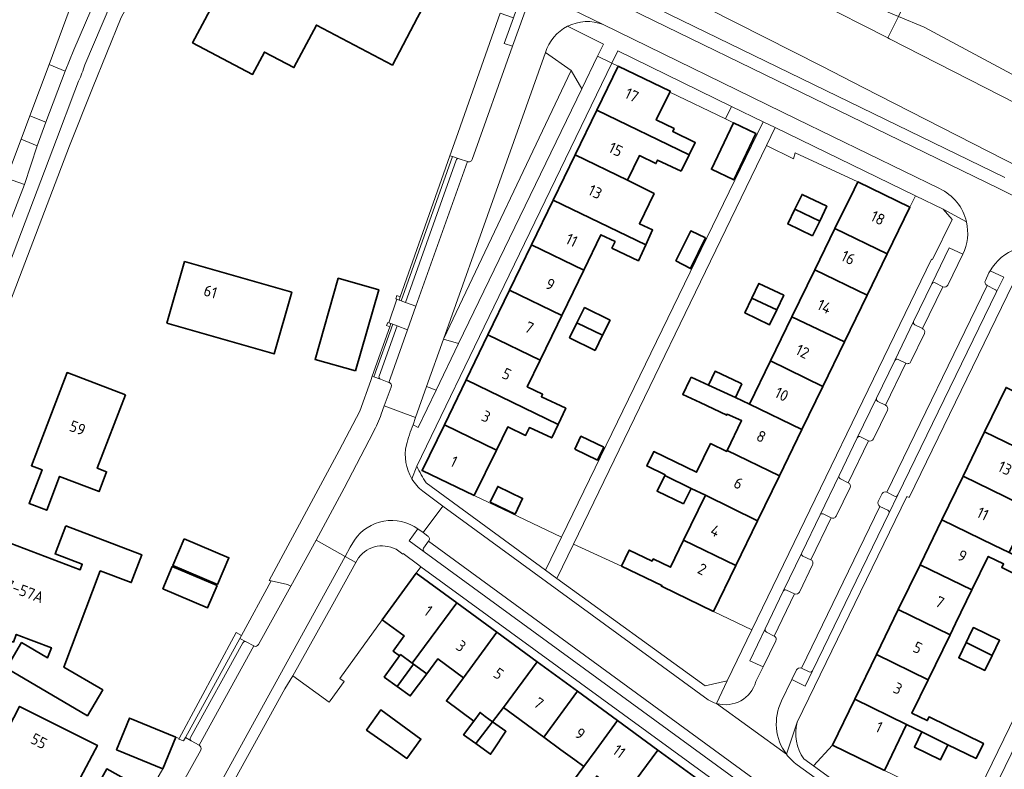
# Model space of a CAD drawing. Extents: x 150256 to 156914, y 461459 to 469481.
# Tile 415 of 656: x 155753 to 155871, y 463998 to 464088. Entities that reach past the tile are written whole.
import ezdxf
from ezdxf.enums import TextEntityAlignment as Align

# ---------------------------------------------------------------- set-up
doc = ezdxf.new("R2010")
doc.units = 0
doc.header["$LTSCALE"] = 0.75
for name, color, linetype, lineweight in [('B-RO-GR-BEPLANTING_CULTUUR_BODEMBEDEKKER-GV', 251, 'CONTINUOUS', 18), ('B-RO-GR-BEPLANTING_CULTUUR_HEESTERS-GV', 251, 'CONTINUOUS', 18), ('B-RO-GR-GROENVOORZIENING-GV', 251, 'CONTINUOUS', 18), ('B-RO-IE-TERREINAFSCHEIDING_KUNSTMATIG_HEKWERK-G', 251, 'IE-TERREINAFSCHEIDING-KUNSTMATIG', 18), ('B-RO-IE-TERREINAFSCHEIDING_KUNSTMATIG_MUUR-G', 251, 'IE-TERREINAFSCHEIDING-KUNSTMATIG-DICHT', 18), ('B-RO-IE-TERREINAFSCHEIDING_KUNSTMATIG_MUUR-GV', 251, 'CONTINUOUS', 18), ('B-RO-OG-BEBOUWING-GV', 6, 'CONTINUOUS', 35), ('B-RO-OG-BEBOUWING-T18', 1, 'CONTINUOUS', 18), ('B-RO-OG-TERREIN_CULTUURSCHEIDING-GV', 251, 'CONTINUOUS', 18), ('B-RO-VH-VERHARDING_ASFALT-GV', 251, 'CONTINUOUS', 18), ('B-RO-VH-VERHARDING_BETONSTRAATSTEEN-GV', 251, 'CONTINUOUS', 18), ('B-RO-VH-VERHARDING_TEGEL-GV', 251, 'CONTINUOUS', 18)]:
    doc.layers.add(name, color=color, linetype=linetype, lineweight=lineweight)
doc.styles.add('NLCS-ISO-M200-T18', font='NLCS-ISO.ttf', dxfattribs={"height": 360})
doc.linetypes.add('IE-TERREINAFSCHEIDING-KUNSTMATIG', pattern='A,4,[82,NLCS.SHX,S=0.75,R=90,X=0,Y=0],4,-2', length=10)
doc.linetypes.add('IE-TERREINAFSCHEIDING-KUNSTMATIG-DICHT', pattern='A,8,-1,[82,NLCS.SHX,S=0.75,R=90,X=0,Y=0],-1', length=10)

msp = doc.modelspace()

# ---------------------------------------------------------------- linework, layer by layer
at = {"layer": 'B-RO-GR-BEPLANTING_CULTUUR_BODEMBEDEKKER-GV'}
msp.add_lwpolyline([(155837.898, 464075.901), (155838.622, 464077.415), (155824.924, 464084.086), (155824.213, 464082.617), (155824.974, 464082.248), (155831.241, 464079.245), (155831.179, 464079.118)], close=True, dxfattribs=at)
msp.add_lwpolyline([(155798.25, 464024.117, 0.4001428), (155793.555, 464022.812)], format="xyb", dxfattribs=at)
for points in [[(155800.998, 464022.212), (155799.118, 464023.615), (155799.059, 464023.535), (155798.25, 464024.117)], [(155793.555, 464022.812), (155793.399, 464022.528), (155790.662, 464017.536), (155785.834, 464008.913), (155790.223, 464005.728), (155790.329, 464005.876), (155791.997, 464008.205), (155791.471, 464008.587), (155796.58, 464015.627), (155800.68, 464021.252), (155801.248, 464022.03), (155800.998, 464022.212)]]:
    msp.add_lwpolyline(points, dxfattribs=at)
at = {"layer": 'B-RO-GR-BEPLANTING_CULTUUR_HEESTERS-GV'}
for points in [[(155818.875, 464087.044, 0.203043), (155816.229, 464083.893)], [(155800.765, 464034.122, 0.0427591), (155801.879, 464032.106)]]:
    msp.add_lwpolyline(points, format="xyb", dxfattribs=at)
for points in [[(155822.493, 464083.451), (155823.201, 464084.915), (155818.875, 464087.044)], [(155816.229, 464083.893), (155819.302, 464081.746), (155820.591, 464079.514), (155822.493, 464083.451)], [(155801.879, 464032.106), (155816.242, 464021.596), (155818.176, 464025.581), (155807.649, 464030.598), (155801.385, 464033.583), (155804.062, 464039.105), (155806.684, 464044.514), (155809.305, 464049.922), (155811.91, 464055.296), (155814.548, 464060.739), (155817.17, 464066.148), (155819.806, 464071.586), (155822.414, 464076.966), (155824.974, 464082.248), (155824.213, 464082.617), (155810.035, 464053.302), (155800.765, 464034.122)], [(155867.149, 463992.594), (155857.017, 463997.512), (155850.753, 464000.539), (155848.483, 463998.054), (155861.775, 463988.42), (155862.278, 463988.402)]]:
    msp.add_lwpolyline(points, dxfattribs=at)
for points in [[(155860.079, 464065.279), (155860.742, 464066.643), (155843.864, 464074.862), (155842.826, 464072.719), (155846.071, 464071.087), (155846.266, 464071.806), (155853.818, 464068.321)], [(155836.454, 464016.654), (155830.271, 464019.625), (155830.181, 464019.668), (155830.23, 464019.771), (155825.39, 464022.106), (155819.596, 464024.755), (155817.593, 464020.62), (155835.446, 464007.697), (155838.106, 464008.306), (155841.073, 464014.434)]]:
    msp.add_lwpolyline(points, close=True, dxfattribs=at)
at = {"layer": 'B-RO-GR-GROENVOORZIENING-GV'}
for points in [[(155807.406, 464071.036), (155812.262, 464084.643), (155811.271, 464084.989), (155812.365, 464088.065), (155810.761, 464088.636), (155805.475, 464073.604), (155804.727, 464071.479), (155805.042, 464071.374), (155805.836, 464071.109), (155806.829, 464070.777)], [(155864.639, 464055.917), (155866.434, 464059.625), (155864.798, 464060.402), (155862.705, 464056.06)], [(155869.584, 464057.371), (155869.152, 464056.469)], [(155870.457, 464055.011), (155871.357, 464056.865), (155869.717, 464057.614)], [(155863.104, 464056.169), (155864.045, 464055.708)], [(155869.357, 464055.867), (155870.311, 464055.399)], [(155860.521, 464051.529), (155858.277, 464046.853)], [(155861.599, 464050.668), (155860.667, 464051.119)], [(155860.191, 464046.715), (155861.813, 464050.076)], [(155858.647, 464046.948), (155859.594, 464046.499)], [(155797.393, 464044.209), (155796.39, 464044.576), (155795.598, 464044.866), (155795.395, 464044.941), (155795.215, 464044.429), (155793.909, 464040.722), (155791.407, 464035.989), (155782.995, 464020.381), (155783.241, 464020.325), (155785.211, 464019.88), (155785.603, 464019.666), (155788.637, 464025.202), (155791.991, 464031.484), (155795.494, 464038.181)], [(155796.475, 464040.383), (155796.842, 464041.394), (155797.657, 464043.638)], [(155856.071, 464042.318), (155853.748, 464037.536)], [(155857.158, 464041.444), (155856.218, 464041.907)], [(155855.678, 464037.397), (155857.381, 464040.847)], [(155854.143, 464037.657), (155855.085, 464037.19)], [(155851.568, 464033.01), (155849.262, 464028.265)], [(155852.654, 464032.136), (155851.715, 464032.598)], [(155851.184, 464028.105), (155852.877, 464031.539)], [(155856.703, 464030.77), (155856.267, 464029.875)], [(155858.219, 464030.524), (155857.29, 464030.978)], [(155857.549, 464028.419), (155858.634, 464030.657)], [(155856.464, 464029.286), (155857.407, 464028.842)], [(155849.643, 464028.369), (155850.597, 464027.892)], [(155802.089, 464025.713), (155801.514, 464026.126), (155800.876, 464026.583), (155799.814, 464025.15), (155801.618, 464023.833)], [(155801.556, 464024.26), (155802.165, 464025.081)], [(155847.055, 464023.691), (155844.836, 464019.082)], [(155848.153, 464022.861), (155847.204, 464023.308)], [(155846.781, 464018.98), (155848.368, 464022.254)], [(155845.238, 464019.222), (155846.2, 464018.763)], [(155842.67, 464014.55), (155840.832, 464010.705), (155842.418, 464009.972), (155843.942, 464013.116)], [(155843.748, 464013.679), (155842.819, 464014.149)], [(155846.433, 464009.606), (155845.878, 464008.456), (155847.474, 464007.663), (155848.37, 464009.508)], [(155847.963, 464009.371), (155847.025, 464009.827)]]:
    msp.add_lwpolyline(points, dxfattribs=at)
for points in [[(155798.756, 464054.5), (155798.614, 464054.102), (155798.858, 464054.015), (155805.042, 464071.374), (155804.727, 464071.479)], [(155797.493, 464050.891), (155795.395, 464044.941), (155795.598, 464044.866), (155797.853, 464051.196), (155797.636, 464051.276)], [(155779.474, 464013.393), (155779.668, 464013.75), (155779.035, 464014.095), (155772.139, 464001.347), (155772.102, 464001.278), (155772.691, 464001.059), (155772.911, 464001.46)]]:
    msp.add_lwpolyline(points, close=True, dxfattribs=at)
for points in [[(155806.829, 464070.777, 0.4663684), (155807.406, 464071.036)], [(155869.152, 464056.469, 0.4032752), (155869.357, 464055.867)], [(155869.717, 464057.614, 0.0112331), (155869.584, 464057.371)], [(155862.705, 464056.06, -0.4228175), (155863.104, 464056.169)], [(155864.045, 464055.708, 0.4063595), (155864.639, 464055.917)], [(155870.311, 464055.399, -0.4229258), (155870.457, 464055.011)], [(155860.667, 464051.119, -0.3996919), (155860.521, 464051.529)], [(155861.813, 464050.076, 0.4432659), (155861.599, 464050.668)], [(155858.277, 464046.853, -0.4139809), (155858.647, 464046.948)], [(155859.594, 464046.499, 0.4290128), (155860.191, 464046.715)], [(155797.657, 464043.638, 0.4345513), (155797.393, 464044.209)], [(155856.218, 464041.907, -0.4116207), (155856.071, 464042.318)], [(155857.381, 464040.847, 0.4071621), (155857.158, 464041.444)], [(155795.494, 464038.181, 0.0259879), (155796.475, 464040.383)], [(155853.748, 464037.536, -0.40274), (155854.143, 464037.657)], [(155855.085, 464037.19, 0.4098728), (155855.678, 464037.397)], [(155851.715, 464032.598, -0.4142727), (155851.568, 464033.01)], [(155852.877, 464031.539, 0.4071621), (155852.654, 464032.136)], [(155857.29, 464030.978, 0.4220173), (155856.703, 464030.77)], [(155858.634, 464030.657, -0.4165573), (155858.219, 464030.524)], [(155856.267, 464029.875, 0.4093694), (155856.464, 464029.286)], [(155849.262, 464028.265, -0.4048437), (155849.643, 464028.369)], [(155850.597, 464027.892, 0.4174305), (155851.184, 464028.105)], [(155857.407, 464028.842, -0.3975936), (155857.549, 464028.419)], [(155802.165, 464025.081, 0.4146498), (155802.089, 464025.713)], [(155801.618, 464023.833, -0.4119937), (155801.556, 464024.26)], [(155847.204, 464023.308, -0.4007855), (155847.055, 464023.691)], [(155848.368, 464022.254, 0.4233784), (155848.153, 464022.861)], [(155844.836, 464019.082, -0.4115418), (155845.238, 464019.222)], [(155846.2, 464018.763, 0.4112102), (155846.781, 464018.98)], [(155842.819, 464014.149, -0.4112197), (155842.67, 464014.55)], [(155843.942, 464013.116, 0.4338977), (155843.748, 464013.679)], [(155847.025, 464009.827, 0.4071124), (155846.433, 464009.606)], [(155848.37, 464009.508, -0.40059), (155847.963, 464009.371)]]:
    msp.add_lwpolyline(points, format="xyb", dxfattribs=at)
at = {"layer": 'B-RO-IE-TERREINAFSCHEIDING_KUNSTMATIG_HEKWERK-G'}
msp.add_lwpolyline([(155798.349, 464054.197), (155797.39, 464051.367)], dxfattribs=at)
at = {"layer": 'B-RO-IE-TERREINAFSCHEIDING_KUNSTMATIG_MUUR-G'}
for points in [[(155831.179, 464079.118), (155837.898, 464075.901)], [(155837.898, 464075.901), (155838.863, 464075.44)], [(155853.818, 464068.321), (155846.266, 464071.806), (155846.071, 464071.087), (155842.826, 464072.719)], [(155791.471, 464008.587), (155796.58, 464015.627)], [(155790.329, 464005.876), (155791.997, 464008.205)], [(155791.997, 464008.205), (155791.471, 464008.587)]]:
    msp.add_lwpolyline(points, dxfattribs=at)
at = {"layer": 'B-RO-IE-TERREINAFSCHEIDING_KUNSTMATIG_MUUR-GV'}
for points in [[(155798.614, 464054.102), (155798.756, 464054.5), (155798.638, 464054.542), (155798.359, 464054.642), (155798.217, 464054.244), (155798.349, 464054.197)], [(155797.636, 464051.276), (155797.39, 464051.367), (155797.259, 464051.416), (155797.116, 464051.031), (155797.493, 464050.891)]]:
    msp.add_lwpolyline(points, close=True, dxfattribs=at)
at = {"layer": 'B-RO-OG-BEBOUWING-GV'}
for points in [[(155775.235, 464087.832), (155773.772, 464085.062), (155780.984, 464081.253), (155782.41, 464083.953), (155785.967, 464082.074), (155788.674, 464087.198), (155797.809, 464082.373), (155800.846, 464088.122), (155802.54, 464091.328), (155787.458, 464099.294), (155788.069, 464100.452), (155783.187, 464103.031), (155781.453, 464099.749), (155780.166, 464100.43), (155779.97, 464100.059), (155777.817, 464095.983), (155779.164, 464095.272)], [(155833.521, 464071.572), (155834.247, 464073.064), (155831.54, 464074.381), (155831.71, 464074.734), (155829.559, 464075.777), (155831.179, 464079.118), (155831.241, 464079.245), (155824.974, 464082.248), (155822.414, 464076.966)], [(155832.567, 464069.612), (155833.521, 464071.572), (155822.414, 464076.966), (155819.806, 464071.586), (155826.099, 464068.529), (155827.541, 464071.497), (155829.521, 464070.535), (155829.721, 464070.944)], [(155841.555, 464074.152), (155838.863, 464075.44), (155836.185, 464069.845), (155838.876, 464068.557)], [(155828.29, 464060.749), (155829.11, 464062.548), (155827.531, 464063.284), (155829.29, 464066.925), (155826.099, 464068.529), (155819.806, 464071.586), (155817.17, 464066.148)], [(155853.818, 464068.321), (155853.381, 464067.421), (155851.044, 464062.733), (155857.355, 464059.673), (155860.079, 464065.279)], [(155820.834, 464057.688), (155822.908, 464061.959), (155824.595, 464061.14), (155824.225, 464060.365), (155827.415, 464058.832), (155828.29, 464060.749), (155817.17, 464066.148), (155814.548, 464060.739)], [(155849.225, 464063.605), (155850.079, 464065.391), (155847.102, 464066.813), (155846.241, 464065.045)], [(155848.371, 464061.818), (155849.225, 464063.605), (155846.241, 464065.045), (155845.379, 464063.277)], [(155835.502, 464061.576), (155833.709, 464062.437), (155831.929, 464058.839), (155833.684, 464057.895)], [(155854.935, 464054.692), (155857.355, 464059.673), (155851.044, 464062.733), (155848.632, 464057.759)], [(155814.548, 464060.739), (155811.91, 464055.296), (155818.192, 464052.246), (155819.557, 464055.059), (155820.834, 464057.688)], [(155770.678, 464051.316), (155783.57, 464047.628), (155785.695, 464055.055), (155772.803, 464058.743)], [(155845.876, 464052.076), (155852.216, 464049.095), (155854.935, 464054.692), (155848.632, 464057.759)], [(155793.373, 464045.586), (155796.163, 464055.35), (155791.297, 464056.74), (155788.508, 464046.976)], [(155809.305, 464049.922), (155815.583, 464046.874), (155817.665, 464051.161), (155818.192, 464052.246), (155811.91, 464055.296)], [(155844.046, 464052.914), (155844.892, 464054.69), (155841.907, 464056.111), (155841.061, 464054.335)], [(155841.061, 464054.335), (155840.216, 464052.559), (155843.201, 464051.138), (155844.046, 464052.914)], [(155820.018, 464051.36), (155823.093, 464049.867), (155823.997, 464051.684), (155820.937, 464053.206)], [(155852.216, 464049.095), (155845.876, 464052.076), (155843.309, 464046.784), (155849.604, 464043.719)], [(155822.189, 464048.051), (155823.093, 464049.867), (155820.018, 464051.36), (155819.129, 464049.573)], [(155817.749, 464039.141), (155818.665, 464041.097), (155815.748, 464042.474), (155815.888, 464042.78), (155814.032, 464043.681), (155815.583, 464046.874), (155809.305, 464049.922), (155806.684, 464044.514)], [(155849.604, 464043.719), (155843.309, 464046.784), (155840.789, 464041.589), (155847.087, 464038.539)], [(155765.686, 464042.709), (155758.678, 464045.39), (155754.39, 464034.18), (155755.657, 464033.695), (155754.101, 464029.627), (155756.222, 464028.816), (155757.78, 464032.889), (155762.526, 464031.074), (155763.431, 464033.441), (155762.305, 464033.872)], [(155833.741, 464044.813), (155833.601, 464044.521), (155832.753, 464042.757), (155834.844, 464041.764), (155838.033, 464040.25), (155838.087, 464040.385), (155839.825, 464039.601), (155838.082, 464036.006), (155844.37, 464032.946), (155847.087, 464038.539), (155840.789, 464041.589), (155839.099, 464042.371), (155835.853, 464043.851)], [(155839.857, 464044.035), (155839.628, 464044.142), (155836.642, 464045.538), (155835.853, 464043.851), (155839.099, 464042.371)], [(155810.332, 464036.061), (155811.686, 464038.85), (155813.837, 464037.827), (155814.301, 464038.755), (155816.986, 464037.513), (155817.749, 464039.141), (155806.684, 464044.514), (155804.062, 464039.105)], [(155877.931, 464040.539), (155871.651, 464043.6), (155869.058, 464038.256), (155875.329, 464035.2)], [(155807.649, 464030.598), (155810.332, 464036.061), (155804.062, 464039.105), (155801.385, 464033.583)], [(155819.743, 464036.175), (155822.486, 464034.843), (155823.239, 464036.394), (155820.496, 464037.726)], [(155866.464, 464032.912), (155874.958, 464028.773), (155876.628, 464032.253), (155884.224, 464028.825), (155885.062, 464030.446), (155880.317, 464032.769), (155877.171, 464034.302), (155875.329, 464035.2), (155869.058, 464038.256)], [(155835.469, 464030.618), (155841.752, 464027.559), (155844.37, 464032.946), (155838.082, 464036.006), (155838.031, 464035.902), (155836.086, 464036.845), (155834.41, 464033.386), (155829.248, 464035.873), (155828.41, 464034.144), (155830.626, 464033.089), (155830.58, 464032.997), (155833.755, 464031.452)], [(155832.842, 464029.575), (155833.755, 464031.452), (155830.58, 464032.997), (155829.653, 464031.117)], [(155863.923, 464027.675), (155870.176, 464024.628), (155872.019, 464023.73), (155872.903, 464025.544), (155873.594, 464025.208), (155875.26, 464028.626), (155874.958, 464028.773), (155866.464, 464032.912)], [(155809.579, 464029.776), (155812.572, 464028.347), (155813.48, 464030.25), (155810.488, 464031.679)], [(155841.752, 464027.559), (155835.469, 464030.618), (155832.855, 464025.229), (155839.135, 464022.173)], [(155758.507, 464026.941), (155757.223, 464023.556), (155760.499, 464022.313), (155760.251, 464021.66), (155750.987, 464025.175), (155747.441, 464015.828), (155749.138, 464015.184), (155748.784, 464014.25), (155752.208, 464012.951), (155752.563, 464013.886), (155756.786, 464012.284), (155756.322, 464011.062), (155753.191, 464012.904), (155751.376, 464009.819), (155761.129, 464004.083), (155762.962, 464007.199), (155758.272, 464009.957), (155762.661, 464021.526), (155766.392, 464020.11), (155767.666, 464023.466)], [(155870.176, 464024.628), (155863.923, 464027.675), (155861.299, 464022.269), (155867.543, 464019.225), (155869.511, 464023.263), (155871.353, 464022.365), (155871.134, 464021.915), (155874.281, 464020.382), (155874.18, 464020.176), (155875.636, 464019.466), (155876.62, 464021.487), (155875.165, 464022.196), (155872.019, 464023.73)], [(155772.748, 464025.392), (155771.378, 464022.16), (155776.769, 464019.876), (155778.138, 464023.107)], [(155839.135, 464022.173), (155832.855, 464025.229), (155831.272, 464021.965), (155829.192, 464022.954), (155829.057, 464022.711), (155826.318, 464024.03), (155825.824, 464023.007), (155825.39, 464022.106), (155830.23, 464019.771), (155830.181, 464019.668), (155830.271, 464019.625), (155836.454, 464016.654)], [(155861.299, 464022.269), (155858.674, 464016.861), (155864.91, 464013.822), (155865.575, 464015.187), (155867.543, 464019.225)], [(155776.721, 464019.774), (155771.335, 464022.065), (155770.194, 464019.381), (155775.58, 464017.09)], [(155798.68, 464011.292), (155798.797, 464011.454), (155800.209, 464010.422), (155805.546, 464017.688), (155800.68, 464021.252), (155796.58, 464015.627), (155799.241, 464013.69), (155797.898, 464011.869)], [(155810.386, 464014.144), (155805.546, 464017.688), (155800.209, 464010.422), (155800.368, 464010.306), (155801.949, 464009.151), (155803.268, 464010.924), (155806.353, 464008.651)], [(155864.91, 464013.822), (155858.674, 464016.861), (155856.055, 464011.464), (155862.282, 464008.43)], [(155811.183, 464005.092), (155815.227, 464010.598), (155810.386, 464014.144), (155806.353, 464008.651), (155804.305, 464005.871), (155807.597, 464003.447), (155808.37, 464004.486), (155808.958, 464003.985), (155809.845, 464003.359)], [(155866.827, 464012.888), (155869.973, 464011.354), (155870.857, 464013.169), (155867.711, 464014.702), (155867.492, 464014.253)], [(155866.827, 464012.888), (155865.943, 464011.073), (155869.089, 464009.54), (155869.973, 464011.354)], [(155800.209, 464010.422), (155798.797, 464011.454), (155798.68, 464011.292), (155796.836, 464008.743), (155798.4, 464007.612), (155800.368, 464010.306)], [(155856.055, 464011.464), (155853.436, 464006.068), (155859.654, 464003.037), (155861.496, 464002.139), (155864.643, 464000.606), (155868.029, 463998.955), (155868.914, 464000.77), (155862.381, 464003.954), (155862.162, 464003.505), (155860.319, 464004.402), (155862.282, 464008.43)], [(155798.4, 464007.612), (155799.963, 464006.481), (155801.949, 464009.151), (155800.368, 464010.306)], [(155811.183, 464005.092), (155816.014, 464001.534), (155820.067, 464007.054), (155815.227, 464010.598)], [(155820.839, 463997.979), (155822.33, 464000), (155824.907, 464003.508), (155820.067, 464007.054), (155816.014, 464001.534), (155818.096, 464000), (155819.746, 463998.787)], [(155857.452, 463998.412), (155859.654, 464003.037), (155853.436, 464006.068), (155850.753, 464000.539), (155857.017, 463997.512)], [(155748.833, 463997.386), (155758.083, 463992.504), (155762.039, 464000), (155762.318, 464000.529), (155752.961, 464005.209), (155750.212, 464000)], [(155794.795, 464002.482), (155794.708, 464002.358), (155797.863, 464000.15), (155798.066, 464000.008), (155798.283, 463999.856), (155799.558, 463998.965), (155801.248, 464001.275), (155796.411, 464004.79)], [(155807.839, 464000.752), (155809.845, 464003.359), (155808.958, 464003.985), (155808.37, 464004.486), (155807.597, 464003.447), (155806.38, 464001.812)], [(155771.76, 464001.504), (155766.197, 464003.806), (155764.621, 463999.998), (155770.184, 463997.696)], [(155809.845, 464003.359), (155807.839, 464000.752), (155808.874, 464000), (155809.621, 463999.457), (155809.984, 464000), (155811.465, 464002.218)], [(155817.549, 463993.475), (155817.952, 463993.187), (155819.193, 463992.298), (155822.396, 463996.834), (155825.676, 463994.418), (155829.748, 463999.963), (155824.907, 464003.508), (155822.33, 464000), (155820.839, 463997.979), (155819.597, 463996.306), (155819.491, 463996.16)], [(155861.496, 464002.139), (155860.612, 464000.325), (155863.758, 463998.792), (155864.643, 464000.606)], [(155825.676, 463994.418), (155830.505, 463990.859), (155834.588, 463996.419), (155829.748, 463999.963)], [(155766.55, 463991.255), (155768.552, 463994.845), (155763.441, 463997.696), (155761.438, 463994.105)]]:
    msp.add_lwpolyline(points, close=True, dxfattribs=at)
at = {"layer": 'B-RO-OG-TERREIN_CULTUURSCHEIDING-GV'}
for points in [[(155783.714, 464116.812), (155782.05, 464113.757), (155782.128, 464113.629), (155782.907, 464113.27), (155790.592, 464110.237), (155813.919, 464097.338), (155822.586, 464092.69), (155871.509, 464068.839)], [(155756.503, 464082.448), (155758.456, 464081.642), (155759.483, 464084.202), (155762.29, 464090.749), (155773.101, 464109.802), (155768.787, 464111.493), (155768.647, 464111.421), (155765.661, 464104.832)], [(155899.535, 464056.655), (155854.537, 464079.656), (155849.497, 464082.232), (155832.273, 464090.996)], [(155758.938, 464088.951), (155756.503, 464082.448)]]:
    msp.add_lwpolyline(points, dxfattribs=at)
for points in [[(155803.954, 464049.388), (155819.302, 464081.746), (155816.229, 464083.893)], [(155803.954, 464049.388), (155805.785, 464048.873), (155810.07, 464057.741), (155820.591, 464079.514), (155819.302, 464081.746)], [(155753.14, 464073.463), (155755.057, 464072.669), (155756.098, 464075.526), (155754.196, 464076.286)], [(155753.549, 464068.012), (155751.382, 464068.77), (155740.768, 464040.419), (155739.253, 464036.93), (155737.554, 464032.374), (155739.549, 464031.618), (155740.949, 464035.321), (155741.996, 464039.971), (155745.32, 464046.698), (155747.351, 464051.911), (155747.796, 464053.238)], [(155805.785, 464048.873), (155803.954, 464049.388), (155801.928, 464043.694), (155803.076, 464043.267)], [(155800.612, 464039.995), (155800.292, 464039.094), (155800.904, 464038.771), (155803.076, 464043.267), (155801.928, 464043.694)]]:
    msp.add_lwpolyline(points, close=True, dxfattribs=at)
at = {"layer": 'B-RO-VH-VERHARDING_ASFALT-GV'}
for points in [[(155982.578, 464019.848), (155928.591, 464048.813), (155909.329, 464059.146), (155857.617, 464085.553), (155857.439, 464085.644), (155830.841, 464099.193)], [(156000, 464020.485), (155997.437, 464021.858), (155944.728, 464050.146), (155932.435, 464056.729), (155862.354, 464094.254), (155861.766, 464094.572), (155858.694, 464088.238), (155861.772, 464086.942), (155929.475, 464050.64), (155994.287, 464015.892), (156000, 464012.833), (156001.788, 464011.861)], [(155832.273, 464090.996), (155849.497, 464082.232), (155854.537, 464079.656), (155899.535, 464056.655)], [(155731.993, 464034.76), (155730.613, 464030.997), (155725.327, 464016.852), (155717.724, 463996.666), (155723.32, 463994.582), (155724.711, 463998.191), (155727.131, 464004.637), (155728.231, 464007.65), (155733.49, 464021.528), (155734.621, 464024.505), (155735.773, 464027.675), (155737.554, 464032.374), (155739.253, 464036.93), (155740.768, 464040.419), (155751.382, 464068.77), (155753.14, 464073.463), (155754.196, 464076.286), (155756.503, 464082.448), (155758.938, 464088.951)]]:
    msp.add_lwpolyline(points, dxfattribs=at)
at = {"layer": 'B-RO-VH-VERHARDING_BETONSTRAATSTEEN-GV'}
for points in [[(155830.841, 464099.193), (155857.439, 464085.644), (155858.694, 464088.238), (155834.647, 464098.359)], [(155871.509, 464068.839), (155822.586, 464092.69), (155813.919, 464097.338), (155813.211, 464096.016), (155821.884, 464091.365), (155852.884, 464076.253), (155870.853, 464067.489), (155878.435, 464063.702), (155882.209, 464061.64), (155923.986, 464039.333), (155963.587, 464018.196), (155979.111, 464009.805), (155992.627, 464002.382), (155999.044, 463998.902), (156001.733, 463997.324)], [(156001.733, 463997.324), (155999.044, 463998.902), (155992.627, 464002.382), (155979.111, 464009.805), (155963.587, 464018.196), (155923.986, 464039.333), (155882.209, 464061.64), (155878.435, 464063.702), (155870.853, 464067.489), (155852.884, 464076.253), (155821.884, 464091.365), (155813.211, 464096.016), (155812.296, 464094.304), (155813.158, 464093.799)], [(155814.467, 464091.502), (155823.169, 464087.27), (155846.468, 464075.883), (155863.631, 464067.52)], [(155823.169, 464087.27), (155814.467, 464091.502)], [(155814.288, 464090.359), (155812.262, 464084.643), (155807.406, 464071.036)], [(155797.657, 464043.638), (155796.842, 464041.394), (155800.612, 464039.995), (155801.928, 464043.694), (155803.954, 464049.388), (155816.229, 464083.893)], [(155799.376, 464053.83), (155799.375, 464053.829), (155800.647, 464053.373), (155806.829, 464070.777), (155805.836, 464071.109)], [(155805.467, 464070.927), (155799.376, 464053.83)], [(155806.829, 464070.777), (155800.647, 464053.373)], [(155866.434, 464059.625), (155864.639, 464055.917)], [(155869.152, 464056.469), (155869.584, 464057.371)], [(155857.29, 464030.978), (155869.357, 464055.867)], [(155870.311, 464055.399), (155869.357, 464055.867), (155857.29, 464030.978), (155858.219, 464030.524)], [(155862.705, 464056.06), (155860.521, 464051.529)], [(155860.667, 464051.119), (155861.599, 464050.668), (155864.045, 464055.708), (155863.104, 464056.169)], [(155864.045, 464055.708), (155861.599, 464050.668)], [(155858.634, 464030.657), (155870.457, 464055.011)], [(155800.647, 464053.373), (155799.639, 464050.535), (155797.393, 464044.209)], [(155796.39, 464044.576), (155797.393, 464044.209), (155799.639, 464050.535), (155798.369, 464051.005), (155798.368, 464051.003), (155796.219, 464044.97)], [(155861.813, 464050.076), (155860.191, 464046.715)], [(155858.277, 464046.853), (155856.071, 464042.318)], [(155856.218, 464041.907), (155857.158, 464041.444), (155859.594, 464046.499)], [(155859.594, 464046.499), (155857.158, 464041.444)], [(155859.594, 464046.499), (155858.647, 464046.948)], [(155800.292, 464039.094), (155800.612, 464039.995), (155796.842, 464041.394), (155796.475, 464040.383)], [(155857.381, 464040.847), (155855.678, 464037.397)], [(155795.494, 464038.181), (155791.991, 464031.484), (155788.637, 464025.202), (155792.123, 464023.244), (155792.739, 464024.362), (155793.248, 464025.226)], [(155853.748, 464037.536), (155851.568, 464033.01)], [(155851.715, 464032.598), (155852.654, 464032.136), (155855.085, 464037.19), (155854.143, 464037.657)], [(155855.085, 464037.19), (155852.654, 464032.136)], [(155800.876, 464026.583), (155801.514, 464026.126), (155803.883, 464029.316), (155801.47, 464031.106)], [(155852.877, 464031.539), (155851.184, 464028.105)], [(155856.267, 464029.875), (155856.703, 464030.77)], [(155835.788, 464006.024), (155803.883, 464029.316), (155801.514, 464026.126), (155802.089, 464025.713)], [(155847.025, 464009.827), (155856.464, 464029.286)], [(155857.407, 464028.842), (155856.464, 464029.286), (155847.025, 464009.827), (155847.963, 464009.371)], [(155849.262, 464028.265), (155847.055, 464023.691)], [(155847.204, 464023.308), (155848.153, 464022.861), (155850.597, 464027.892), (155849.643, 464028.369)], [(155848.37, 464009.508), (155857.549, 464028.419)], [(155850.597, 464027.892), (155848.153, 464022.861)], [(155772.667, 463987.921), (155792.123, 464023.244), (155788.637, 464025.202), (155785.603, 464019.666), (155781.712, 464012.646)], [(155851.156, 463989.284), (155802.165, 464025.081), (155801.556, 464024.26)], [(155802.165, 464025.081), (155851.156, 463989.284)], [(155801.618, 464023.833), (155850.145, 463988.403)], [(155848.368, 464022.254), (155846.781, 464018.98)], [(155783.241, 464020.325), (155779.668, 464013.75), (155779.474, 464013.393), (155780.218, 464012.988), (155781.139, 464012.487)], [(155781.712, 464012.646), (155785.603, 464019.666), (155785.211, 464019.88), (155783.241, 464020.325)], [(155844.836, 464019.082), (155842.67, 464014.55)], [(155842.819, 464014.149), (155843.748, 464013.679), (155846.2, 464018.763), (155845.238, 464019.222)], [(155846.2, 464018.763), (155843.748, 464013.679)], [(155779.82, 464012.872), (155773.513, 464001.48)], [(155773.587, 464001.092), (155774.559, 464000.564), (155781.139, 464012.487), (155780.218, 464012.988)], [(155843.942, 464013.116), (155842.418, 464009.972), (155841.558, 464008.199)], [(155781.139, 464012.487), (155774.559, 464000.564)], [(155844.632, 464005.877), (155845.878, 464008.456), (155846.433, 464009.606)], [(155836.81, 464005.564), (155845.222, 463999.47)], [(155845.222, 463999.47), (155836.81, 464005.564)], [(155774.559, 464000.564), (155773.587, 464001.092), (155772.911, 464001.46), (155772.691, 464001.059), (155772.102, 464001.278), (155772.139, 464001.347), (155771.76, 464001.504), (155770.184, 463997.696), (155768.552, 463994.845)], [(155768.552, 463994.845), (155766.55, 463991.255), (155769.132, 463989.815), (155769.164, 463989.871), (155774.749, 463999.969)], [(155774.749, 463999.969), (155769.164, 463989.871), (155772.667, 463987.921)], [(155851.792, 463989.383), (155854.162, 463992.637), (155846.515, 463998.186)]]:
    msp.add_lwpolyline(points, dxfattribs=at)
for points in [[(155818.875, 464087.044, -0.2128539), (155823.169, 464087.27)], [(155816.229, 464083.893, -0.203043), (155818.875, 464087.044)], [(155805.836, 464071.109, 0.4010869), (155805.467, 464070.927)], [(155807.406, 464071.036, -0.4663684), (155806.829, 464070.777)], [(155863.631, 464067.52, -0.2326313), (155866.885, 464063.505)], [(155866.885, 464063.505, -0.1714125), (155866.434, 464059.625)], [(155869.717, 464057.614, -0.1762731), (155872.891, 464060.277)], [(155869.357, 464055.867, -0.4032752), (155869.152, 464056.469)], [(155869.584, 464057.371, -0.0112331), (155869.717, 464057.614)], [(155863.104, 464056.169, 0.4228175), (155862.705, 464056.06)], [(155864.639, 464055.917, -0.4063595), (155864.045, 464055.708)], [(155870.457, 464055.011, 0.4229258), (155870.311, 464055.399)], [(155860.521, 464051.529, 0.3996919), (155860.667, 464051.119)], [(155861.599, 464050.668, -0.4432659), (155861.813, 464050.076)], [(155858.647, 464046.948, 0.4139809), (155858.277, 464046.853)], [(155860.191, 464046.715, -0.4290128), (155859.594, 464046.499)], [(155796.219, 464044.97, 0.4234136), (155796.39, 464044.576)], [(155797.393, 464044.209, -0.4345513), (155797.657, 464043.638)], [(155856.071, 464042.318, 0.4116207), (155856.218, 464041.907)], [(155857.158, 464041.444, -0.4071621), (155857.381, 464040.847)], [(155796.475, 464040.383, -0.0259879), (155795.494, 464038.181)], [(155799.493, 464036.671, -0.0235496), (155800.292, 464039.094)], [(155854.143, 464037.657, 0.40274), (155853.748, 464037.536)], [(155800.154, 464032.615, -0.1900243), (155799.493, 464036.671)], [(155855.678, 464037.397, -0.4098728), (155855.085, 464037.19)], [(155851.568, 464033.01, 0.4142727), (155851.715, 464032.598)], [(155801.47, 464031.106, -0.0902553), (155800.154, 464032.615)], [(155852.654, 464032.136, -0.4071621), (155852.877, 464031.539)], [(155856.703, 464030.77, -0.4220173), (155857.29, 464030.978)], [(155858.219, 464030.524, 0.4165573), (155858.634, 464030.657)], [(155856.464, 464029.286, -0.4093694), (155856.267, 464029.875)], [(155849.643, 464028.369, 0.4048437), (155849.262, 464028.265)], [(155851.184, 464028.105, -0.4174305), (155850.597, 464027.892)], [(155857.549, 464028.419, 0.3975936), (155857.407, 464028.842)], [(155793.248, 464025.226, -0.4183347), (155800.876, 464026.583)], [(155802.089, 464025.713, -0.4146498), (155802.165, 464025.081)], [(155801.556, 464024.26, 0.4119937), (155801.618, 464023.833)], [(155847.055, 464023.691, 0.4007855), (155847.204, 464023.308)], [(155848.153, 464022.861, -0.4233784), (155848.368, 464022.254)], [(155845.238, 464019.222, 0.4115418), (155844.836, 464019.082)], [(155846.781, 464018.98, -0.4112102), (155846.2, 464018.763)], [(155842.67, 464014.55, 0.4112197), (155842.819, 464014.149)], [(155780.218, 464012.988, 0.3909733), (155779.82, 464012.872)], [(155781.712, 464012.646, -0.3855435), (155781.139, 464012.487)], [(155781.139, 464012.487, 0.3855435), (155781.712, 464012.646)], [(155843.748, 464013.679, -0.4338977), (155843.942, 464013.116)], [(155846.433, 464009.606, -0.4071124), (155847.025, 464009.827)], [(155847.963, 464009.371, 0.40059), (155848.37, 464009.508)], [(155841.558, 464008.199, -0.4129895), (155836.81, 464005.564)], [(155836.81, 464005.564, -0.074288), (155835.788, 464006.024)], [(155845.222, 463999.47, -0.281551), (155844.632, 464005.877)], [(155773.513, 464001.48, 0.4329701), (155773.587, 464001.092)], [(155774.559, 464000.564, -0.3701126), (155774.749, 463999.969)], [(155774.749, 463999.969, 0.3701126), (155774.559, 464000.564)], [(155846.515, 463998.186, -0.0741176), (155845.222, 463999.47)]]:
    msp.add_lwpolyline(points, format="xyb", dxfattribs=at)
for points in [[(155928.591, 464048.813), (155929.475, 464050.64), (155861.772, 464086.942), (155858.694, 464088.238), (155857.439, 464085.644), (155857.617, 464085.553), (155909.329, 464059.146)], [(155758.456, 464081.642), (155756.503, 464082.448), (155754.196, 464076.286), (155756.098, 464075.526)], [(155755.057, 464072.669), (155753.14, 464073.463), (155751.382, 464068.77), (155753.549, 464068.012)], [(155797.39, 464051.367), (155797.636, 464051.276), (155797.853, 464051.196), (155798.369, 464051.005), (155799.639, 464050.535), (155800.647, 464053.373), (155799.375, 464053.829), (155798.858, 464054.015), (155798.614, 464054.102), (155798.349, 464054.197)]]:
    msp.add_lwpolyline(points, close=True, dxfattribs=at)
at = {"layer": 'B-RO-VH-VERHARDING_TEGEL-GV'}
for points in [[(155774.119, 464112.054), (155773.101, 464109.802), (155762.29, 464090.749), (155759.483, 464084.202), (155758.456, 464081.642), (155756.098, 464075.526), (155755.057, 464072.669), (155753.549, 464068.012), (155747.796, 464053.238), (155747.351, 464051.911), (155748.992, 464051.219), (155749.395, 464052.367), (155757.389, 464073.422), (155759.611, 464079.275), (155760.06, 464080.458)], [(155758.976, 464072.684), (155761.75, 464079.591), (155765.178, 464088.124), (155774.509, 464105.217)], [(155773.057, 464105.824), (155771.323, 464102.768), (155770.605, 464101.503), (155763.932, 464089.742), (155760.797, 464082.414)], [(155760.797, 464082.414), (155763.932, 464089.742), (155770.605, 464101.503), (155771.323, 464102.768), (155773.057, 464105.824)], [(155812.939, 464091.263), (155812.977, 464089.787), (155812.365, 464088.065), (155811.271, 464084.989), (155812.262, 464084.643), (155814.288, 464090.359)], [(155863.631, 464067.52), (155846.468, 464075.883), (155823.169, 464087.27)], [(155818.875, 464087.044), (155823.201, 464084.915), (155822.493, 464083.451), (155824.213, 464082.617), (155824.924, 464084.086), (155838.622, 464077.415), (155842.436, 464075.557), (155843.864, 464074.862), (155860.742, 464066.643), (155864.057, 464065.043), (155866.885, 464063.505)], [(155800.154, 464032.615), (155800.765, 464034.122), (155810.035, 464053.302), (155824.213, 464082.617)], [(155824.213, 464082.617), (155822.493, 464083.451), (155820.591, 464079.514), (155810.07, 464057.741), (155805.785, 464048.873), (155803.076, 464043.267), (155800.904, 464038.771), (155800.292, 464039.094)], [(155760.06, 464080.458), (155759.611, 464079.275), (155757.389, 464073.422), (155749.395, 464052.367), (155748.992, 464051.219), (155746.59, 464044.91), (155737.222, 464020.13), (155717.522, 463968.019), (155716.089, 463964.311)], [(155714.813, 463962.257), (155711.3, 463958.071), (155711.85, 463957.605), (155713.362, 463953.246), (155714.109, 463955.198), (155738.714, 464019.569), (155758.976, 464072.684)], [(155805.836, 464071.109), (155805.042, 464071.374), (155798.858, 464054.015), (155799.375, 464053.829)], [(155799.375, 464053.829), (155799.376, 464053.83), (155805.467, 464070.927)], [(155866.885, 464063.505), (155864.057, 464065.043), (155865.153, 464063.793), (155862.809, 464058.982), (155862.674, 464059.047), (155841.073, 464014.434), (155838.106, 464008.306), (155836.81, 464005.564)], [(155845.222, 463999.47), (155846.523, 464003.302), (155859.71, 464030.486), (155859.98, 464030.355), (155873.161, 464057.524), (155875.616, 464058.809), (155872.891, 464060.277)], [(155847.055, 464023.691), (155849.262, 464028.265), (155851.568, 464033.01), (155853.748, 464037.536), (155856.071, 464042.318), (155858.277, 464046.853), (155860.521, 464051.529), (155862.705, 464056.06), (155864.798, 464060.402), (155866.434, 464059.625)], [(155869.717, 464057.614), (155871.357, 464056.865), (155870.457, 464055.011), (155858.634, 464030.657), (155857.549, 464028.419), (155848.37, 464009.508), (155847.474, 464007.663), (155845.878, 464008.456), (155844.632, 464005.877)], [(155798.369, 464051.005), (155797.853, 464051.196), (155795.598, 464044.866), (155796.39, 464044.576)], [(155796.219, 464044.97), (155798.368, 464051.003), (155798.369, 464051.005)], [(155800.765, 464034.122), (155800.154, 464032.615)], [(155836.81, 464005.564), (155838.106, 464008.306), (155835.446, 464007.697), (155817.593, 464020.62), (155816.242, 464021.596), (155801.879, 464032.106)], [(155801.47, 464031.106), (155803.883, 464029.316), (155835.788, 464006.024)], [(155850.145, 463988.403), (155801.618, 464023.833), (155799.814, 464025.15), (155800.876, 464026.583)], [(155793.248, 464025.226), (155792.739, 464024.362), (155792.123, 464023.244), (155793.399, 464022.528), (155793.555, 464022.812)], [(155798.25, 464024.117), (155799.059, 464023.535), (155799.118, 464023.615), (155800.998, 464022.212), (155801.248, 464022.03), (155852.811, 463984.437), (155854.377, 463983.312), (155855.011, 463984.175), (155858.433, 463981.764)], [(155841.558, 464008.199), (155842.418, 464009.972), (155840.832, 464010.705), (155842.67, 464014.55), (155844.836, 464019.082), (155847.055, 464023.691)], [(155785.834, 464008.913), (155790.662, 464017.536), (155793.399, 464022.528), (155792.123, 464023.244), (155772.667, 463987.921), (155772.259, 463987.15)], [(155780.218, 464012.988), (155779.474, 464013.393), (155772.911, 464001.46), (155773.587, 464001.092)], [(155773.513, 464001.48), (155779.82, 464012.872)], [(155773.126, 463985.948), (155775.68, 463990.667), (155784.877, 464007.326), (155785.834, 464008.913)], [(155846.523, 464003.302), (155845.222, 463999.47)], [(155862.278, 463988.402), (155861.775, 463988.42), (155848.483, 463998.054), (155847.307, 463998.907)], [(155846.515, 463998.186), (155854.162, 463992.637), (155859.795, 463988.566), (155861.836, 463987.079)]]:
    msp.add_lwpolyline(points, dxfattribs=at)
for points in [[(155823.169, 464087.27, 0.2128539), (155818.875, 464087.044)], [(155760.797, 464082.414, -0.0361717), (155760.06, 464080.458)], [(155760.06, 464080.458, 0.0361717), (155760.797, 464082.414)], [(155805.467, 464070.927, -0.4010869), (155805.836, 464071.109)], [(155866.885, 464063.505, 0.2326313), (155863.631, 464067.52)], [(155866.434, 464059.625, 0.1714125), (155866.885, 464063.505)], [(155872.891, 464060.277, 0.1762731), (155869.717, 464057.614)], [(155796.39, 464044.576, -0.4234136), (155796.219, 464044.97)], [(155800.292, 464039.094, 0.0235496), (155799.493, 464036.671)], [(155799.493, 464036.671, 0.1900243), (155800.154, 464032.615)], [(155801.879, 464032.106, -0.0427591), (155800.765, 464034.122)], [(155800.154, 464032.615, 0.0902553), (155801.47, 464031.106)], [(155800.876, 464026.583, 0.4183347), (155793.248, 464025.226)], [(155793.555, 464022.812, -0.4001428), (155798.25, 464024.117)], [(155779.82, 464012.872, -0.3909733), (155780.218, 464012.988)], [(155836.81, 464005.564, 0.4129895), (155841.558, 464008.199)], [(155835.788, 464006.024, 0.074288), (155836.81, 464005.564)], [(155844.632, 464005.877, 0.281551), (155845.222, 463999.47)], [(155847.307, 463998.907, -0.2229879), (155846.523, 464003.302)], [(155773.587, 464001.092, -0.4329701), (155773.513, 464001.48)], [(155845.222, 463999.47, 0.0741176), (155846.515, 463998.186)]]:
    msp.add_lwpolyline(points, format="xyb", dxfattribs=at)
for points in [[(155841.555, 464074.152), (155841.716, 464074.075), (155842.436, 464075.557), (155838.622, 464077.415), (155837.898, 464075.901), (155838.863, 464075.44)], [(155842.436, 464075.557), (155841.716, 464074.075), (155818.176, 464025.581), (155816.242, 464021.596), (155817.593, 464020.62), (155819.596, 464024.755), (155842.826, 464072.719), (155843.864, 464074.862)], [(155893.088, 464045.934), (155867.149, 463992.594), (155864.572, 463987.296), (155865.98, 463986.536), (155868.576, 463991.886), (155894.501, 464045.21), (155895.842, 464047.969), (155894.448, 464048.731)]]:
    msp.add_lwpolyline(points, close=True, dxfattribs=at)

# ---------------------------------------------------------------- texts
at = {"layer": 'B-RO-OG-BEBOUWING-T18', "style": 'NLCS-ISO-M200-T18'}
for s, rotation, p in [('17', 334.4, (155826.619, 464078.773)), ('15', 334.1, (155824.688, 464072.227)), ('13', 334.1, (155822.213, 464067.131)), ('18', 334.1, (155856.227, 464063.989)), ('11', 334.1, (155819.39, 464061.317)), ('16', 334, (155852.654, 464059.21)), ('9', 334.1, (155816.811, 464056.006)), ('61', 344, (155775.926, 464055.118)), ('14', 334.1, (155849.79, 464053.323)), ('7', 334.1, (155814.286, 464050.807)), ('12', 334, (155847.161, 464047.922)), ('5', 334.1, (155811.568, 464045.209)), ('10', 334.1, (155844.654, 464042.77)), ('3', 334.1, (155809.085, 464040.099)), ('59', 339.2, (155759.938, 464038.72)), ('8', 334.1, (155842.188, 464037.7)), ('1', 334.1, (155805.215, 464034.681)), ('13', 334.1, (155871.511, 464033.876)), ('6', 334, (155839.447, 464032.066)), ('11', 334.1, (155868.845, 464028.396)), ('4', 334, (155836.659, 464026.337)), ('9', 334.1, (155866.382, 464023.329)), ('2', 333.9, (155835.08, 464021.735)), ('57-57A', 339.1, (155753.132, 464019.247)), ('7', 334.1, (155863.674, 464017.761)), ('1', 323.6, (155802.135, 464016.726)), ('3', 323.6, (155806.071, 464012.482)), ('5', 334.1, (155861.011, 464012.285)), ('5', 323.6, (155810.596, 464009.151)), ('3', 334.1, (155858.624, 464007.377)), ('7', 323.6, (155815.414, 464005.605)), ('1', 334.1, (155856.368, 464002.735)), ('55', 332.2, (155755.286, 464001.044)), ('9', 323.6, (155820.4, 464001.934)), ('11', 323.6, (155825.102, 463999.808))]:
    msp.add_text(s, height=1.35, rotation=rotation, dxfattribs=at).set_placement(p, align=Align.MIDDLE)

doc.saveas('drawing.dxf')
